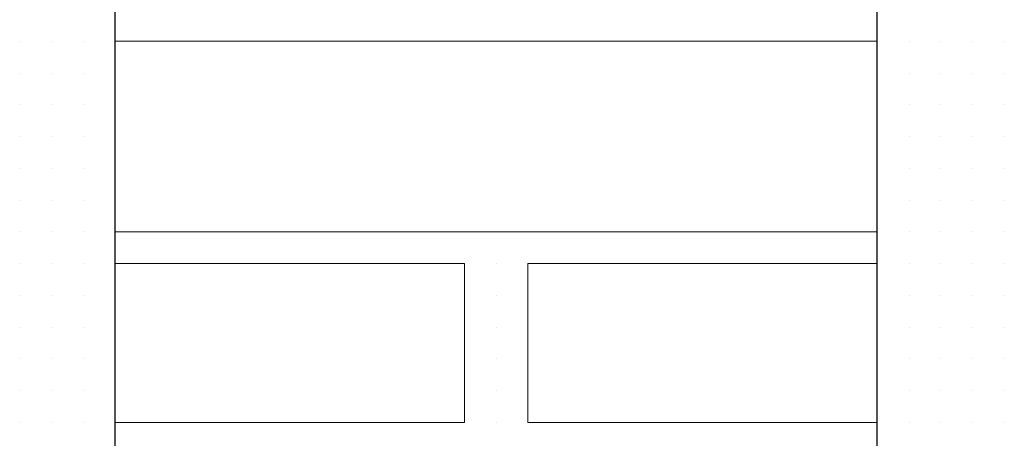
# Model space of a CAD drawing. Header units: metres. Extents: x 5.7 to 89.8, y 4 to 63.5.
# Tile 392 of 475: x 63.81 to 64.108, y 50.026 to 50.153. Entities that reach past the tile are written whole.
import ezdxf

# ---------------------------------------------------------------- set-up
doc = ezdxf.new("R2010")
doc.units = ezdxf.units.M
doc.header["$MEASUREMENT"] = 0
doc.layers.add('PDF17_hatch-borshi', color=7, linetype='Continuous')
doc.layers.add('PDF17_wall', color=7, linetype='Continuous')

msp = doc.modelspace()

# ---------------------------------------------------------------- linework, layer by layer
at = {"layer": 'PDF17_hatch-borshi', "lineweight": 18}
for points in [[(63.80991, 50.14645), (63.80991, 50.14645)], [(63.80991, 50.14645), (63.80991, 50.14645)], [(63.80991, 50.14645), (63.80991, 50.14645)], [(63.80991, 50.14645), (63.80991, 50.14645)], [(63.81954, 50.14645), (63.81954, 50.14645)], [(63.81954, 50.14645), (63.81954, 50.14645)], [(63.81954, 50.14645), (63.81954, 50.14645)], [(63.82917, 50.14645), (63.82917, 50.14645)], [(63.82917, 50.14645), (63.82917, 50.14645)], [(63.8388, 50.14645), (63.8388, 50.14645)], [(63.84844, 50.14645), (63.84844, 50.14645)], [(63.84844, 50.14645), (63.84844, 50.14645)], [(63.84844, 50.14645), (63.84844, 50.14645)], [(63.85807, 50.14645), (63.85807, 50.14645)], [(63.8677, 50.14645), (63.8677, 50.14645)], [(63.87733, 50.14645), (63.87733, 50.14645)], [(63.89659, 50.14645), (63.89659, 50.14645)], [(63.90622, 50.14645), (63.90622, 50.14645)], [(63.91585, 50.14645), (63.91585, 50.14645)], [(63.91585, 50.14645), (63.91585, 50.14645)], [(63.93512, 50.14645), (63.93512, 50.14645)], [(63.93512, 50.14645), (63.93512, 50.14645)], [(63.94475, 50.14645), (63.94475, 50.14645)], [(63.95438, 50.14645), (63.95438, 50.14645)], [(63.96401, 50.14645), (63.96401, 50.14645)], [(63.98327, 50.14645), (63.98327, 50.14645)], [(63.98327, 50.14645), (63.98327, 50.14645)], [(63.98327, 50.14645), (63.98327, 50.14645)], [(63.9929, 50.14645), (63.9929, 50.14645)], [(64.00253, 50.14645), (64.00253, 50.14645)], [(64.00253, 50.14645), (64.00253, 50.14645)], [(64.01217, 50.14645), (64.01217, 50.14645)], [(64.01217, 50.14645), (64.01217, 50.14645)], [(64.01217, 50.14645), (64.01217, 50.14645)], [(64.0218, 50.14645), (64.0218, 50.14645)], [(64.03143, 50.14645), (64.03143, 50.14645)], [(64.03143, 50.14645), (64.03143, 50.14645)], [(64.04106, 50.14645), (64.04106, 50.14645)], [(64.05069, 50.14645), (64.05069, 50.14645)], [(64.05069, 50.14645), (64.05069, 50.14645)], [(64.06995, 50.14645), (64.06995, 50.14645)], [(64.06995, 50.14645), (64.06995, 50.14645)], [(64.06995, 50.14645), (64.06995, 50.14645)], [(64.06995, 50.14645), (64.06995, 50.14645)], [(64.07958, 50.14645), (64.07958, 50.14645)], [(64.07958, 50.14645), (64.07958, 50.14645)], [(64.08922, 50.14645), (64.08922, 50.14645)], [(64.08922, 50.14645), (64.08922, 50.14645)], [(64.08922, 50.14645), (64.08922, 50.14645)], [(64.09885, 50.14645), (64.09885, 50.14645)], [(64.09885, 50.14645), (64.09885, 50.14645)], [(64.09885, 50.14645), (64.09885, 50.14645)], [(64.10848, 50.14645), (64.10848, 50.14645)], [(64.10848, 50.14645), (64.10848, 50.14645)], [(64.10848, 50.14645), (64.10848, 50.14645)], [(63.80991, 50.13682), (63.80991, 50.13682)], [(63.80991, 50.13682), (63.80991, 50.13682)], [(63.80991, 50.13682), (63.80991, 50.13682)], [(63.80991, 50.13682), (63.80991, 50.13682)], [(63.81954, 50.13682), (63.81954, 50.13682)], [(63.81954, 50.13682), (63.81954, 50.13682)], [(63.82917, 50.13682), (63.82917, 50.13682)], [(63.82917, 50.13682), (63.82917, 50.13682)], [(63.82917, 50.13682), (63.82917, 50.13682)], [(63.82917, 50.13682), (63.82917, 50.13682)], [(64.06995, 50.13682), (64.06995, 50.13682)], [(64.06995, 50.13682), (64.06995, 50.13682)], [(64.07958, 50.13682), (64.07958, 50.13682)], [(64.07958, 50.13682), (64.07958, 50.13682)], [(64.08922, 50.13682), (64.08922, 50.13682)], [(64.08922, 50.13682), (64.08922, 50.13682)], [(64.09885, 50.13682), (64.09885, 50.13682)], [(64.09885, 50.13682), (64.09885, 50.13682)], [(64.09885, 50.13682), (64.09885, 50.13682)], [(64.09885, 50.13682), (64.09885, 50.13682)], [(64.10848, 50.13682), (64.10848, 50.13682)], [(64.10848, 50.13682), (64.10848, 50.13682)], [(64.10848, 50.13682), (64.10848, 50.13682)], [(63.80991, 50.12719), (63.80991, 50.12719)], [(63.80991, 50.12719), (63.80991, 50.12719)], [(63.80991, 50.12719), (63.80991, 50.12719)], [(63.81954, 50.12719), (63.81954, 50.12719)], [(63.81954, 50.12719), (63.81954, 50.12719)], [(63.81954, 50.12719), (63.81954, 50.12719)], [(63.81954, 50.12719), (63.81954, 50.12719)], [(63.82917, 50.12719), (63.82917, 50.12719)], [(63.82917, 50.12719), (63.82917, 50.12719)], [(63.82917, 50.12719), (63.82917, 50.12719)], [(63.82917, 50.12719), (63.82917, 50.12719)], [(64.06995, 50.12719), (64.06995, 50.12719)], [(64.06995, 50.12719), (64.06995, 50.12719)], [(64.06995, 50.12719), (64.06995, 50.12719)], [(64.07958, 50.12719), (64.07958, 50.12719)], [(64.07958, 50.12719), (64.07958, 50.12719)], [(64.07958, 50.12719), (64.07958, 50.12719)], [(64.07958, 50.12719), (64.07958, 50.12719)], [(64.08922, 50.12719), (64.08922, 50.12719)], [(64.08922, 50.12719), (64.08922, 50.12719)], [(64.08922, 50.12719), (64.08922, 50.12719)], [(64.08922, 50.12719), (64.08922, 50.12719)], [(64.09885, 50.12719), (64.09885, 50.12719)], [(64.09885, 50.12719), (64.09885, 50.12719)], [(64.09885, 50.12719), (64.09885, 50.12719)], [(64.10848, 50.12719), (64.10848, 50.12719)], [(64.10848, 50.12719), (64.10848, 50.12719)], [(64.10848, 50.12719), (64.10848, 50.12719)], [(63.80991, 50.11755), (63.80991, 50.11755)], [(63.80991, 50.11755), (63.80991, 50.11755)], [(63.80991, 50.11755), (63.80991, 50.11755)], [(63.80991, 50.11755), (63.80991, 50.11755)], [(63.81954, 50.11755), (63.81954, 50.11755)], [(63.81954, 50.11755), (63.81954, 50.11755)], [(63.82917, 50.11755), (63.82917, 50.11755)], [(63.82917, 50.11755), (63.82917, 50.11755)], [(63.82917, 50.11755), (63.82917, 50.11755)], [(64.06995, 50.11755), (64.06995, 50.11755)], [(64.06995, 50.11755), (64.06995, 50.11755)], [(64.06995, 50.11755), (64.06995, 50.11755)], [(64.06995, 50.11755), (64.06995, 50.11755)], [(64.07958, 50.11755), (64.07958, 50.11755)], [(64.07958, 50.11755), (64.07958, 50.11755)], [(64.07958, 50.11755), (64.07958, 50.11755)], [(64.08922, 50.11755), (64.08922, 50.11755)], [(64.08922, 50.11755), (64.08922, 50.11755)], [(64.08922, 50.11755), (64.08922, 50.11755)], [(64.09885, 50.11755), (64.09885, 50.11755)], [(64.09885, 50.11755), (64.09885, 50.11755)], [(64.09885, 50.11755), (64.09885, 50.11755)], [(64.09885, 50.11755), (64.09885, 50.11755)], [(64.10848, 50.11755), (64.10848, 50.11755)], [(64.10848, 50.11755), (64.10848, 50.11755)], [(64.10848, 50.11755), (64.10848, 50.11755)], [(63.80991, 50.10792), (63.80991, 50.10792)], [(63.80991, 50.10792), (63.80991, 50.10792)], [(63.80991, 50.10792), (63.80991, 50.10792)], [(63.80991, 50.10792), (63.80991, 50.10792)], [(63.81954, 50.10792), (63.81954, 50.10792)], [(63.81954, 50.10792), (63.81954, 50.10792)], [(63.81954, 50.10792), (63.81954, 50.10792)], [(63.81954, 50.10792), (63.81954, 50.10792)], [(63.81954, 50.10792), (63.81954, 50.10792)], [(63.82917, 50.10792), (63.82917, 50.10792)], [(63.82917, 50.10792), (63.82917, 50.10792)], [(63.82917, 50.10792), (63.82917, 50.10792)], [(63.82917, 50.10792), (63.82917, 50.10792)], [(64.06995, 50.10792), (64.06995, 50.10792)], [(64.06995, 50.10792), (64.06995, 50.10792)], [(64.06995, 50.10792), (64.06995, 50.10792)], [(64.07958, 50.10792), (64.07958, 50.10792)], [(64.07958, 50.10792), (64.07958, 50.10792)], [(64.08922, 50.10792), (64.08922, 50.10792)], [(64.08922, 50.10792), (64.08922, 50.10792)], [(64.08922, 50.10792), (64.08922, 50.10792)], [(64.08922, 50.10792), (64.08922, 50.10792)], [(64.08922, 50.10792), (64.08922, 50.10792)], [(64.09885, 50.10792), (64.09885, 50.10792)], [(64.09885, 50.10792), (64.09885, 50.10792)], [(64.09885, 50.10792), (64.09885, 50.10792)], [(64.09885, 50.10792), (64.09885, 50.10792)], [(64.10848, 50.10792), (64.10848, 50.10792)], [(64.10848, 50.10792), (64.10848, 50.10792)], [(64.10848, 50.10792), (64.10848, 50.10792)], [(64.10848, 50.10792), (64.10848, 50.10792)], [(64.10848, 50.10792), (64.10848, 50.10792)], [(63.80991, 50.09829), (63.80991, 50.09829)], [(63.80991, 50.09829), (63.80991, 50.09829)], [(63.80991, 50.09829), (63.80991, 50.09829)], [(63.80991, 50.09829), (63.80991, 50.09829)], [(63.81954, 50.09829), (63.81954, 50.09829)], [(63.81954, 50.09829), (63.81954, 50.09829)], [(63.81954, 50.09829), (63.81954, 50.09829)], [(63.81954, 50.09829), (63.81954, 50.09829)], [(63.82917, 50.09829), (63.82917, 50.09829)], [(63.82917, 50.09829), (63.82917, 50.09829)], [(63.82917, 50.09829), (63.82917, 50.09829)], [(63.8388, 50.09829), (63.8388, 50.09829)], [(64.06995, 50.09829), (64.06995, 50.09829)], [(64.06995, 50.09829), (64.06995, 50.09829)], [(64.06995, 50.09829), (64.06995, 50.09829)], [(64.07958, 50.09829), (64.07958, 50.09829)], [(64.07958, 50.09829), (64.07958, 50.09829)], [(64.07958, 50.09829), (64.07958, 50.09829)], [(64.08922, 50.09829), (64.08922, 50.09829)], [(64.08922, 50.09829), (64.08922, 50.09829)], [(64.09885, 50.09829), (64.09885, 50.09829)], [(64.09885, 50.09829), (64.09885, 50.09829)], [(64.09885, 50.09829), (64.09885, 50.09829)], [(64.09885, 50.09829), (64.09885, 50.09829)], [(64.10848, 50.09829), (64.10848, 50.09829)], [(64.10848, 50.09829), (64.10848, 50.09829)], [(64.10848, 50.09829), (64.10848, 50.09829)], [(63.80991, 50.08866), (63.80991, 50.08866)], [(63.80991, 50.08866), (63.80991, 50.08866)], [(63.80991, 50.08866), (63.80991, 50.08866)], [(63.81954, 50.08866), (63.81954, 50.08866)], [(63.81954, 50.08866), (63.81954, 50.08866)], [(63.81954, 50.08866), (63.81954, 50.08866)], [(63.82917, 50.08866), (63.82917, 50.08866)], [(63.82917, 50.08866), (63.82917, 50.08866)], [(63.82917, 50.08866), (63.82917, 50.08866)], [(63.8388, 50.08866), (63.8388, 50.08866)], [(63.8388, 50.08866), (63.8388, 50.08866)], [(63.8388, 50.08866), (63.8388, 50.08866)], [(63.8388, 50.08866), (64.06995, 50.08866)], [(63.84844, 50.08866), (63.84844, 50.08866)], [(63.85807, 50.08866), (63.85807, 50.08866)], [(63.85807, 50.08866), (63.85807, 50.08866)], [(63.8677, 50.08866), (63.8677, 50.08866)], [(63.8677, 50.08866), (63.8677, 50.08866)], [(63.87733, 50.08866), (63.87733, 50.08866)], [(63.87733, 50.08866), (63.87733, 50.08866)], [(63.88696, 50.08866), (63.88696, 50.08866)], [(63.89659, 50.08866), (63.89659, 50.08866)], [(63.89659, 50.08866), (63.89659, 50.08866)], [(63.90622, 50.08866), (63.90622, 50.08866)], [(63.90622, 50.08866), (63.90622, 50.08866)], [(63.90622, 50.08866), (63.90622, 50.08866)], [(63.91585, 50.08866), (63.91585, 50.08866)], [(63.91585, 50.08866), (63.91585, 50.08866)], [(63.92548, 50.08866), (63.92548, 50.08866)], [(63.92548, 50.08866), (63.92548, 50.08866)], [(63.92548, 50.08866), (63.92548, 50.08866)], [(63.94475, 50.08866), (63.94475, 50.08866)], [(63.94475, 50.08866), (63.94475, 50.08866)], [(63.95438, 50.08866), (63.95438, 50.08866)], [(63.95438, 50.08866), (63.95438, 50.08866)], [(63.97364, 50.08866), (63.97364, 50.08866)], [(63.97364, 50.08866), (63.97364, 50.08866)], [(63.98327, 50.08866), (63.98327, 50.08866)], [(63.98327, 50.08866), (63.98327, 50.08866)], [(63.9929, 50.08866), (63.9929, 50.08866)], [(64.00253, 50.08866), (64.00253, 50.08866)], [(64.01217, 50.08866), (64.01217, 50.08866)], [(64.0218, 50.08866), (64.0218, 50.08866)], [(64.03143, 50.08866), (64.03143, 50.08866)], [(64.03143, 50.08866), (64.03143, 50.08866)], [(64.03143, 50.08866), (64.03143, 50.08866)], [(64.04106, 50.08866), (64.04106, 50.08866)], [(64.04106, 50.08866), (64.04106, 50.08866)], [(64.05069, 50.08866), (64.05069, 50.08866)], [(64.05069, 50.08866), (64.05069, 50.08866)], [(64.05069, 50.08866), (64.05069, 50.08866)], [(64.06032, 50.08866), (64.06032, 50.08866)], [(64.06032, 50.08866), (64.06032, 50.08866)], [(64.06995, 50.08866), (64.06995, 50.08866)], [(64.06995, 50.08866), (64.06995, 50.08866)], [(64.06995, 50.08866), (64.06995, 50.08866)], [(64.06995, 50.08866), (64.06995, 50.08866)], [(64.07958, 50.08866), (64.07958, 50.08866)], [(64.07958, 50.08866), (64.07958, 50.08866)], [(64.07958, 50.08866), (64.07958, 50.08866)], [(64.07958, 50.08866), (64.07958, 50.08866)], [(64.08922, 50.08866), (64.08922, 50.08866)], [(64.08922, 50.08866), (64.08922, 50.08866)], [(64.09885, 50.08866), (64.09885, 50.08866)], [(64.09885, 50.08866), (64.09885, 50.08866)], [(64.09885, 50.08866), (64.09885, 50.08866)], [(64.09885, 50.08866), (64.09885, 50.08866)], [(64.09885, 50.08866), (64.09885, 50.08866)], [(64.10848, 50.08866), (64.10848, 50.08866)], [(64.10848, 50.08866), (64.10848, 50.08866)], [(64.10848, 50.08866), (64.10848, 50.08866)], [(64.10848, 50.08866), (64.10848, 50.08866)], [(63.80991, 50.07903), (63.80991, 50.07903)], [(63.80991, 50.07903), (63.80991, 50.07903)], [(63.80991, 50.07903), (63.80991, 50.07903)], [(63.80991, 50.07903), (63.80991, 50.07903)], [(63.81954, 50.07903), (63.81954, 50.07903)], [(63.81954, 50.07903), (63.81954, 50.07903)], [(63.81954, 50.07903), (63.81954, 50.07903)], [(63.82917, 50.07903), (63.82917, 50.07903)], [(63.82917, 50.07903), (63.82917, 50.07903)], [(63.82917, 50.07903), (63.82917, 50.07903)], [(63.82917, 50.07903), (63.82917, 50.07903)], [(63.8388, 50.03087), (63.94475, 50.03087), (63.94475, 50.07903), (63.8388, 50.07903)], [(63.84844, 50.07903), (63.84844, 50.07903)], [(63.89659, 50.07903), (63.89659, 50.07903)], [(63.91585, 50.07903), (63.91585, 50.07903)], [(63.93512, 50.07903), (63.93512, 50.07903)], [(63.95438, 50.07903), (63.95438, 50.07903)], [(63.95438, 50.07903), (63.95438, 50.07903)], [(63.95438, 50.07903), (63.95438, 50.07903)], [(63.96401, 50.07903), (63.96401, 50.07903)], [(64.06995, 50.03087), (63.96401, 50.03087), (63.96401, 50.07903), (64.06995, 50.07903)], [(63.98327, 50.07903), (63.98327, 50.07903)], [(64.00253, 50.07903), (64.00253, 50.07903)], [(64.01217, 50.07903), (64.01217, 50.07903)], [(64.0218, 50.07903), (64.0218, 50.07903)], [(64.06995, 50.07903), (64.06995, 50.07903)], [(64.06995, 50.07903), (64.06995, 50.07903)], [(64.07958, 50.07903), (64.07958, 50.07903)], [(64.07958, 50.07903), (64.07958, 50.07903)], [(64.07958, 50.07903), (64.07958, 50.07903)], [(64.08922, 50.07903), (64.08922, 50.07903)], [(64.08922, 50.07903), (64.08922, 50.07903)], [(64.08922, 50.07903), (64.08922, 50.07903)], [(64.08922, 50.07903), (64.08922, 50.07903)], [(64.09885, 50.07903), (64.09885, 50.07903)], [(64.09885, 50.07903), (64.09885, 50.07903)], [(64.09885, 50.07903), (64.09885, 50.07903)], [(64.09885, 50.07903), (64.09885, 50.07903)], [(64.10848, 50.07903), (64.10848, 50.07903)], [(64.10848, 50.07903), (64.10848, 50.07903)], [(64.10848, 50.07903), (64.10848, 50.07903)], [(64.10848, 50.07903), (64.10848, 50.07903)], [(63.80991, 50.0694), (63.80991, 50.0694)], [(63.80991, 50.0694), (63.80991, 50.0694)], [(63.80991, 50.0694), (63.80991, 50.0694)], [(63.81954, 50.0694), (63.81954, 50.0694)], [(63.81954, 50.0694), (63.81954, 50.0694)], [(63.81954, 50.0694), (63.81954, 50.0694)], [(63.81954, 50.0694), (63.81954, 50.0694)], [(63.82917, 50.0694), (63.82917, 50.0694)], [(63.82917, 50.0694), (63.82917, 50.0694)], [(63.82917, 50.0694), (63.82917, 50.0694)], [(63.95438, 50.0694), (63.95438, 50.0694)], [(64.06995, 50.0694), (64.06995, 50.0694)], [(64.06995, 50.0694), (64.06995, 50.0694)], [(64.06995, 50.0694), (64.06995, 50.0694)], [(64.07958, 50.0694), (64.07958, 50.0694)], [(64.07958, 50.0694), (64.07958, 50.0694)], [(64.07958, 50.0694), (64.07958, 50.0694)], [(64.08922, 50.0694), (64.08922, 50.0694)], [(64.08922, 50.0694), (64.08922, 50.0694)], [(64.08922, 50.0694), (64.08922, 50.0694)], [(64.09885, 50.0694), (64.09885, 50.0694)], [(64.09885, 50.0694), (64.09885, 50.0694)], [(64.10848, 50.0694), (64.10848, 50.0694)], [(64.10848, 50.0694), (64.10848, 50.0694)], [(64.10848, 50.0694), (64.10848, 50.0694)], [(63.80991, 50.05977), (63.80991, 50.05977)], [(63.80991, 50.05977), (63.80991, 50.05977)], [(63.80991, 50.05977), (63.80991, 50.05977)], [(63.80991, 50.05977), (63.80991, 50.05977)], [(63.81954, 50.05977), (63.81954, 50.05977)], [(63.81954, 50.05977), (63.81954, 50.05977)], [(63.81954, 50.05977), (63.81954, 50.05977)], [(63.82917, 50.05977), (63.82917, 50.05977)], [(63.82917, 50.05977), (63.82917, 50.05977)], [(63.82917, 50.05977), (63.82917, 50.05977)], [(63.82917, 50.05977), (63.82917, 50.05977)], [(63.95438, 50.05977), (63.95438, 50.05977)], [(63.95438, 50.05977), (63.95438, 50.05977)], [(64.06995, 50.05977), (64.06995, 50.05977)], [(64.06995, 50.05977), (64.06995, 50.05977)], [(64.06995, 50.05977), (64.06995, 50.05977)], [(64.06995, 50.05977), (64.06995, 50.05977)], [(64.07958, 50.05977), (64.07958, 50.05977)], [(64.07958, 50.05977), (64.07958, 50.05977)], [(64.07958, 50.05977), (64.07958, 50.05977)], [(64.08922, 50.05977), (64.08922, 50.05977)], [(64.08922, 50.05977), (64.08922, 50.05977)], [(64.08922, 50.05977), (64.08922, 50.05977)], [(64.08922, 50.05977), (64.08922, 50.05977)], [(64.09885, 50.05977), (64.09885, 50.05977)], [(64.09885, 50.05977), (64.09885, 50.05977)], [(64.09885, 50.05977), (64.09885, 50.05977)], [(64.09885, 50.05977), (64.09885, 50.05977)], [(64.10848, 50.05977), (64.10848, 50.05977)], [(64.10848, 50.05977), (64.10848, 50.05977)], [(64.10848, 50.05977), (64.10848, 50.05977)], [(64.10848, 50.05977), (64.10848, 50.05977)], [(63.80991, 50.05014), (63.80991, 50.05014)], [(63.80991, 50.05014), (63.80991, 50.05014)], [(63.81954, 50.05014), (63.81954, 50.05014)], [(63.81954, 50.05014), (63.81954, 50.05014)], [(63.81954, 50.05014), (63.81954, 50.05014)], [(63.81954, 50.05014), (63.81954, 50.05014)], [(63.82917, 50.05014), (63.82917, 50.05014)], [(63.82917, 50.05014), (63.82917, 50.05014)], [(63.82917, 50.05014), (63.82917, 50.05014)], [(63.82917, 50.05014), (63.82917, 50.05014)], [(63.8388, 50.05014), (63.8388, 50.05014)], [(63.95438, 50.05014), (63.95438, 50.05014)], [(63.95438, 50.05014), (63.95438, 50.05014)], [(63.96401, 50.05014), (63.96401, 50.05014)], [(64.06995, 50.05014), (64.06995, 50.05014)], [(64.06995, 50.05014), (64.06995, 50.05014)], [(64.06995, 50.05014), (64.06995, 50.05014)], [(64.07958, 50.05014), (64.07958, 50.05014)], [(64.07958, 50.05014), (64.07958, 50.05014)], [(64.07958, 50.05014), (64.07958, 50.05014)], [(64.08922, 50.05014), (64.08922, 50.05014)], [(64.08922, 50.05014), (64.08922, 50.05014)], [(64.08922, 50.05014), (64.08922, 50.05014)], [(64.08922, 50.05014), (64.08922, 50.05014)], [(64.09885, 50.05014), (64.09885, 50.05014)], [(64.09885, 50.05014), (64.09885, 50.05014)], [(64.09885, 50.05014), (64.09885, 50.05014)], [(64.09885, 50.05014), (64.09885, 50.05014)], [(64.10848, 50.05014), (64.10848, 50.05014)], [(64.10848, 50.05014), (64.10848, 50.05014)], [(64.10848, 50.05014), (64.10848, 50.05014)], [(64.10848, 50.05014), (64.10848, 50.05014)], [(63.80991, 50.0405), (63.80991, 50.0405)], [(63.80991, 50.0405), (63.80991, 50.0405)], [(63.80991, 50.0405), (63.80991, 50.0405)], [(63.80991, 50.0405), (63.80991, 50.0405)], [(63.81954, 50.0405), (63.81954, 50.0405)], [(63.81954, 50.0405), (63.81954, 50.0405)], [(63.81954, 50.0405), (63.81954, 50.0405)], [(63.82917, 50.0405), (63.82917, 50.0405)], [(63.82917, 50.0405), (63.82917, 50.0405)], [(63.82917, 50.0405), (63.82917, 50.0405)], [(63.82917, 50.0405), (63.82917, 50.0405)], [(63.8388, 50.0405), (63.8388, 50.0405)], [(63.95438, 50.0405), (63.95438, 50.0405)], [(64.06995, 50.0405), (64.06995, 50.0405)], [(64.06995, 50.0405), (64.06995, 50.0405)], [(64.06995, 50.0405), (64.06995, 50.0405)], [(64.07958, 50.0405), (64.07958, 50.0405)], [(64.07958, 50.0405), (64.07958, 50.0405)], [(64.07958, 50.0405), (64.07958, 50.0405)], [(64.07958, 50.0405), (64.07958, 50.0405)], [(64.08922, 50.0405), (64.08922, 50.0405)], [(64.08922, 50.0405), (64.08922, 50.0405)], [(64.08922, 50.0405), (64.08922, 50.0405)], [(64.09885, 50.0405), (64.09885, 50.0405)], [(64.09885, 50.0405), (64.09885, 50.0405)], [(64.09885, 50.0405), (64.09885, 50.0405)], [(64.10848, 50.0405), (64.10848, 50.0405)], [(64.10848, 50.0405), (64.10848, 50.0405)], [(64.10848, 50.0405), (64.10848, 50.0405)], [(64.10848, 50.0405), (64.10848, 50.0405)], [(64.10848, 50.0405), (64.10848, 50.0405)], [(63.80991, 50.03087), (63.80991, 50.03087)], [(63.80991, 50.03087), (63.80991, 50.03087)], [(63.81954, 50.03087), (63.81954, 50.03087)], [(63.81954, 50.03087), (63.81954, 50.03087)], [(63.81954, 50.03087), (63.81954, 50.03087)], [(63.81954, 50.03087), (63.81954, 50.03087)], [(63.81954, 50.03087), (63.81954, 50.03087)], [(63.82917, 50.03087), (63.82917, 50.03087)], [(63.82917, 50.03087), (63.82917, 50.03087)], [(63.82917, 50.03087), (63.82917, 50.03087)], [(63.82917, 50.03087), (63.82917, 50.03087)], [(63.92548, 50.03087), (63.92548, 50.03087)], [(63.95438, 50.03087), (63.95438, 50.03087)], [(63.95438, 50.03087), (63.95438, 50.03087)], [(64.06995, 50.03087), (64.06995, 50.03087)], [(64.06995, 50.03087), (64.06995, 50.03087)], [(64.06995, 50.03087), (64.06995, 50.03087)], [(64.06995, 50.03087), (64.06995, 50.03087)], [(64.07958, 50.03087), (64.07958, 50.03087)], [(64.07958, 50.03087), (64.07958, 50.03087)], [(64.07958, 50.03087), (64.07958, 50.03087)], [(64.07958, 50.03087), (64.07958, 50.03087)], [(64.07958, 50.03087), (64.07958, 50.03087)], [(64.08922, 50.03087), (64.08922, 50.03087)], [(64.08922, 50.03087), (64.08922, 50.03087)], [(64.08922, 50.03087), (64.08922, 50.03087)], [(64.09885, 50.03087), (64.09885, 50.03087)], [(64.09885, 50.03087), (64.09885, 50.03087)], [(64.09885, 50.03087), (64.09885, 50.03087)], [(64.09885, 50.03087), (64.09885, 50.03087)], [(64.10848, 50.03087), (64.10848, 50.03087)]]:
    msp.add_lwpolyline(points, dxfattribs=at)
msp.add_lwpolyline([(64.06995, 50.14645), (63.8388, 50.14645)], close=True, dxfattribs=at)
at = {"layer": 'PDF17_wall', "lineweight": 25}
msp.add_lwpolyline([(64.06995, 49.74194), (64.06995, 50.23313), (63.8388, 50.23313), (63.8388, 49.26038)], dxfattribs=at)

doc.saveas('drawing.dxf')
